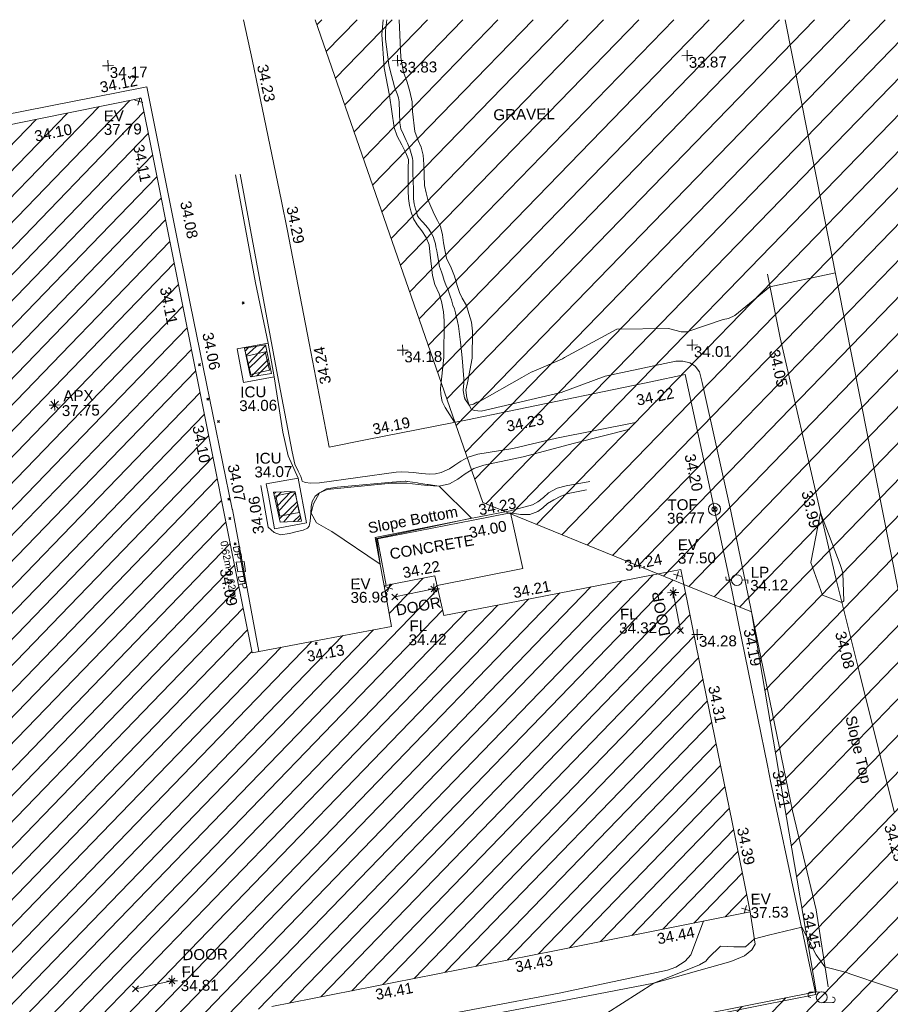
# Model space of a CAD drawing. Header units: millimetres. Extents: x -290717 to 520720, y -103372 to 287762.
# Tile 353 of 375: x 330144 to 360209, y 248016 to 282025. Entities that reach past the tile are written whole.
import ezdxf

# ---------------------------------------------------------------- set-up
doc = ezdxf.new("R2010")
doc.units = ezdxf.units.MM
for name, pattern in [('IMPORT-HIDDEN2 _3_', [4762.5, 3175, -1587.5]), ('IMPORT-UG_ELEC_STREET LIGHTING_QLB2 _2_', [2700, 1500, -300.0000000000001, 0, -250, 150, -300.0000000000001, 0, -200]), ('IMPORT-UG_WATER_QLB2 _2_', [2500, 1500, -300.0000000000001, 0, -50, 150, -300.0000000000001, 0, -200])]:
    doc.linetypes.add(name, pattern=pattern)
for name, color, linetype, lineweight, true_color in [('00__TOPO__TOP_OF_FENCE_SYMBOL', 7, 'Continuous', 9, 0x666666), ('00_TOPO_APEX_BUILDING', 7, 'Continuous', 9, 0x666666), ('00_TOPO_EAVE', 7, 'Continuous', 9, 0x666666), ('00_TOPO_FURN_LAMP_POST', 7, 'Continuous', 9, 0x666666), ('00_TOPO_FURN_POLE_CAMERA', 7, 'Continuous', 9, 0x666666), ('00_TOPO_LEVEL_FLOOR', 7, 'Continuous', 9, 0x666666), ('00_UAV_APEX_BUILDING', 7, 'Continuous', 9, 0x666666), ('00_UAV_BUILDING_HATCH', 7, 'Continuous', 9, 0x999999), ('00_UAV_BUILDING_OUTLINE', 5, 'Continuous', 9, 0x0000ff), ('00_UAV_CONCRETE', 9, 'Continuous', 9, 0x808080), ('00_UAV_EAVE', 7, 'Continuous', 9, 0x666666), ('00_UAV_FENCE', 7, 'Continuous', 9, 0x264c2f), ('00_UAV_FORM_LINES', 7, 'Continuous', 9, 0x666666), ('00_UAV_FURN_LAMP_POST', 7, 'Continuous', 9, 0xa50000), ('00_UAV_INT_DOOR', 7, 'Continuous', 9, 0x7f4f3f), ('00_UAV_LEVEL_FLOOR', 7, 'Continuous', 9, 0x666666), ('00_UAV_LEVEL_SPOT', 7, 'Continuous', 9, 0x666666), ('00_UAV_SERV_IC', 5, 'Continuous', 9, 0x0000ff), ('00_UAV_SLOPE_BOTTOM', 30, 'Continuous', 9, 0xff7f00), ('00_UAV_SLOPE_TOP', 40, 'Continuous', 9, 0xffbf00), ('00_UAV_TOP_OF_FENCE', 6, 'Continuous', 9, 0xff00ff), ('00_UAV_WALL_RETAINING', 7, 'Continuous', 9, 0x7c00a5), ('01_DTM_CONTOUR_MNR', 7, 'Continuous', 9, 0xa5a552), ('12333-PUM-2D-U-0001-C01 - Rev2_REVIT IMPORT_dwg', 7, 'Continuous', 9, 0x767676), ('PUM-CHAMBER EXTENTS', 6, 'IMPORT-HIDDEN2 _3_', 9, 0xff00ff), ('PUM-UNABLE TO SURVEY', 190, 'Continuous', 9, 0x7f00ff), ('PUM-WATER-MH', 5, 'Continuous', 9, 0x0000ff), ('PUM-WATER-QLB2', 5, 'IMPORT-UG_WATER_QLB2 _2_', 9, 0x0000ff)]:
    doc.layers.add(name, color=color, linetype=linetype, lineweight=lineweight, true_color=true_color)
for name, color, linetype, lineweight in [('00_UAV_BUILDING_UNDER_CONSTRUCTION', 7, 'Continuous', 9), ('00_UAV_SURVEY_TEXT', 7, 'Continuous', 9), ('GEN-TEXT', 7, 'Continuous', 9)]:
    doc.layers.add(name, color=color, linetype=linetype, lineweight=lineweight)
doc.styles.add('Arial_1', font='arial.ttf', dxfattribs={"height": 250})
doc.styles.add('Swis721 Lt BT_2', font='swissl.ttf', dxfattribs={"height": 375})
pattern_1 = [(45, (-533641079.65, -725615854.3560001), (-265.1650429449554, 265.1650429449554), []), (45, (-533640902.873, -725615854.3560001), (-265.1650429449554, 265.1650429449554), [])]

# ---------------------------------------------------------------- blocks, each defined once
blk = doc.blocks.new('12333-PUM-2D-U-0001-C01 - Rev2_REVIT IMPORT_dwg_MSL_Apex_SYM-2077252-Site Location Plan Existing')
at = {"layer": '00_TOPO_APEX_BUILDING', "color": 254, "true_color": 0xcccccc, "flags": 128}
for points in [[(0, -500.8627267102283), (0, 0), (-500.8627267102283, 0)], [(354.163430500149, 354.1634305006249), (0, 0), (-354.1634305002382, 354.1634305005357)], [(354.1634305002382, -354.1634305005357), (0, 0), (-354.163430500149, -354.1634305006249)], [(500.8627267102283, 0), (0, 0), (0, 500.8627267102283)]]:
    blk.add_lwpolyline(points, dxfattribs=at)
blk = doc.blocks.new('12333-PUM-2D-U-0001-C01 - Rev2_REVIT IMPORT_dwg_MSL_Eaves_SYM_1-V74-Site Location Plan Existing')
at = {"layer": '00_TOPO_EAVE', "color": 254, "true_color": 0xcccccc}
for p, q in [((356.5791934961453, -116.0873754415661), (-356.5791934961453, 116.0873754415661)), ((-116.0873754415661, -356.5791934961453), (116.0873754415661, 356.5791934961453))]:
    blk.add_line(p, q, dxfattribs=at)
blk = doc.blocks.new('12333-PUM-2D-U-0001-C01 - Rev2_REVIT IMPORT_dwg_MSL_Lamp_Post_SYM-2077240-Site Location Plan Existing')
at = {"layer": '00_TOPO_FURN_LAMP_POST', "color": 254, "true_color": 0xcccccc, "flags": 128}
for points in [[(-500.1060478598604, 0), (-1000.212095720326, 0), (-1000.212095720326, 316.7338303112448)], [(500.1060478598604, 0), (1000.21209571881, 0), (1000.21209571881, -316.7338303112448)]]:
    blk.add_lwpolyline(points, dxfattribs=at)
at = {"layer": '00_TOPO_FURN_LAMP_POST', "color": 254, "true_color": 0xcccccc}
blk.add_circle((0, 0), 500.1060478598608, dxfattribs=at)
blk = doc.blocks.new('12333-PUM-2D-U-0001-C01 - Rev2_REVIT IMPORT_dwg_MSL_cctvPole_SYM-2077583-Site Location Plan Existing')
at = {"layer": '00_TOPO_FURN_POLE_CAMERA', "color": 254, "true_color": 0xcccccc}
for p, q in [((0, 500.1082586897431), (-1000.216517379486, 500.1082586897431)), ((0, -500.1082586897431), (1000.21651737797, -500.1082586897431))]:
    blk.add_line(p, q, dxfattribs=at)
blk.add_circle((0, 0), 500.1082586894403, dxfattribs=at)
for centre, radius, start, end in [((-1000.216517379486, 250.0541293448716), 250.0541293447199, 89.99999999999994, 269.9999999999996), ((1000.21651737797, -250.0541293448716), 250.0541293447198, 269.9999999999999, 89.99999999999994)]:
    blk.add_arc(centre, radius, start, end, dxfattribs=at)
blk = doc.blocks.new('12333-PUM-2D-U-0001-C01 - Rev2_REVIT IMPORT_dwg_MSL_Node_LineworkTOF-2077248-Site Location Plan Existing')
at = {"layer": '00__TOPO__TOP_OF_FENCE_SYMBOL', "color": 254, "true_color": 0xcccccc, "flags": 128}
for points in [[(165.3591892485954, 165.3591892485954), (0, 0), (-165.3591892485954, 165.3591892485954)], [(165.3591892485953, -165.3591892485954), (0, 0), (-165.3591892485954, -165.3591892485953)]]:
    blk.add_lwpolyline(points, dxfattribs=at)
at = {"layer": '00__TOPO__TOP_OF_FENCE_SYMBOL', "color": 254, "true_color": 0xcccccc}
for radius in [562.5594001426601, 233.853208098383]:
    blk.add_circle((0, 0), radius, dxfattribs=at)
blk = doc.blocks.new('12333-PUM-2D-U-0001-C01 - Rev2_REVIT IMPORT_dwg_MSL_FLlvl_SYM-V141-Site Location Plan Existing')
at = {"layer": '00_TOPO_LEVEL_FLOOR', "color": 254, "true_color": 0xcccccc, "flags": 128}
for points in [[(0, -38.9261101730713), (0, 0), (-38.9261101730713, 0)], [(38.9261101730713, 0), (0, 0), (0, 38.9261101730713)]]:
    blk.add_lwpolyline(points, dxfattribs=at)
blk = doc.blocks.new('12333-PUM-2D-U-0001-C01 - Rev2_REVIT IMPORT_dwg_MSL_Node_Linework-V165-Site Location Plan Existing')
at = {"layer": '00_UAV_INT_DOOR', "color": 9, "true_color": 0xd4c4bf, "flags": 128}
for points in [[(530.3860888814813, 530.3860888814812), (0, 0), (-530.3860888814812, 530.3860888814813)], [(530.3860888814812, -530.3860888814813), (0, 0), (-530.3860888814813, -530.3860888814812)]]:
    blk.add_lwpolyline(points, dxfattribs=at)
blk = doc.blocks.new('12333-PUM-2D-U-0001-C01 - Rev2_REVIT IMPORT_dwg_UAV-2077255-Site Location Plan Existing')
at = {"layer": '00_UAV_LEVEL_SPOT', "color": 254, "true_color": 0xcccccc, "flags": 128}
for points in [[(0, -500.0000000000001), (0, 0), (-500.0000000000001, 0)], [(500.0000000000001, 0), (0, 0), (0, 500.0000000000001)]]:
    blk.add_lwpolyline(points, dxfattribs=at)
blk = doc.blocks.new('12333-PUM-2D-U-0001-C01 - Rev2_REVIT IMPORT_dwg_MGS62954_T2_Galway_ITM_3d_Rev1-2077680-Site Location Plan Existing')
at = {"layer": '00_UAV_BUILDING_HATCH', "true_color": 0xcccccc}
h = blk.add_hatch(dxfattribs=at)
h.set_pattern_fill('FP_1', color=254, style=0, pattern_type=2)
h.set_pattern_definition([(45, (0, 0), (-441.9417382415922, 441.9417382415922), [])])
h.paths.add_polyline_path([(534124497.0780003, 725775488.5585), (534146780.0780002, 725779531.5585002), (534146621.0780001, 725780328.5585), (534183857.1075, 725787049.1125003), (534184497.1075001, 725783702.1125), (534202575.1075001, 725786975.1125001), (534201976.1075, 725790381.1125002), (534239197.0865, 725797194.0905001), (534239338.0865, 725796376.0905), (534261663.0865001, 725800388.0905), (534259564.2060555, 725811742.1253059), (534258677.2803518, 725812121.8622999), (534251257.0865, 725810806.0905002), (534250975.0865, 725812184.0905002), (534249213.0865, 725811873.0905002), (534249448.0865, 725810468.0905002), (534244617.0865, 725809642.0905), (534241121.0865001, 725828862.0905), (534229957.0865001, 725826793.0905), (534233411.0865, 725807582.0905), (534221779.0865001, 725805445.0905001), (534220752.0865, 725810867.0905), (534215719.0865001, 725809946.0905), (534216316.0865, 725806625.0905), (534217076.0865, 725806760.0905001), (534217446.0865, 725804662.0905001), (534205756.3195, 725802533.209), (534204628.3195001, 725808845.209), (534205810.3195, 725809078.2090002), (534204970.3195, 725813494.209), (534194424.3195001, 725811546.2090001), (534194268.3195001, 725812372.2090002), (534192207.3194999, 725812030.2090001), (534192421.3195001, 725810057.2090002), (534184208.6855001, 725808590.6470003), (534184063.6855001, 725809679.6470001), (534175719.6855001, 725808111.6470001), (534177568.6855001, 725797421.6470002), (534162796.3485001, 725794713.2465), (534162440.3485001, 725796856.2465003), (534164478.3485, 725797191.2465), (534163879.3485, 725800515.2465003), (534159002.3485, 725799595.2465), (534159605.3485, 725796262.2465003), (534160352.3485, 725796441.2465003), (534160696.3485, 725794215.2465001), (534156777.3485, 725793541.2465), (534156175.3485, 725796880.2465001), (534147633.3485, 725795342.2464999), (534144688.0165, 725811270.4695), (534133601.7440001, 725809323.8415002), (534137148.0780001, 725790044.5585), (534122321.078, 725787372.5585), (534123537.0795538, 725780731.4911917)])
at = {"layer": '00_UAV_BUILDING_OUTLINE', "color": 254, "true_color": 0xcccccc, "flags": 128}
blk.add_lwpolyline([(534232599.8191507, 725827282.8624326), (534237516.0480614, 725828193.9765152), (534241121.0865, 725828862.0905), (534241359.7320163, 725827550.0862603), (534242254.5188618, 725822630.8061773), (534243149.3057073, 725817711.5260943), (534244044.0925528, 725812792.2460115), (534244617.0865001, 725809642.0905), (534246389.0639237, 725809945.0615935), (534249448.0865001, 725810468.0905), (534249213.0865, 725811873.0905001), (534249673.7511495, 725811954.3996407), (534250975.0865001, 725812184.0905), (534251257.0865001, 725810806.0905001), (534253474.9033396, 725811199.3606645), (534258398.0030344, 725812072.3399794), (534259468.0865, 725812262.0905), (534260179.323466, 725808414.6063389), (534261088.0895551, 725803498.5751119), (534261663.0865, 725800388.0905), (534259855.6632215, 725800063.2805473), (534254934.5223307, 725799178.9079942), (534250013.38144, 725798294.5354407), (534245092.2405491, 725797410.1628872)], dxfattribs=at)
at = {"layer": '00_UAV_BUILDING_UNDER_CONSTRUCTION', "color": 254, "true_color": 0xcccccc, "flags": 128}
blk.add_lwpolyline([(534292041.4941097, 725830681.1686066), (534295998.6740963, 725808714.3657683), (534269394.7074885, 725803921.8301865), (534268943.9164782, 725806424.2276703), (534267900.4135951, 725806236.2472547), (534263406.7767493, 725831180.9894574)], dxfattribs=at)
at = {"layer": '00_UAV_CONCRETE', "color": 254, "true_color": 0xcccccc, "flags": 128}
for points in [[(534244853.9118312, 725809682.5826806), (534244024.5835, 725814599.6870002), (534244022.1248389, 725814612.8176492), (534243101.8885552, 725819527.4028914), (534242688.5835, 725821734.687), (534242197.6309895, 725824444.8458626), (534241327.5835001, 725829247.687), (534241210.6013799, 725829226.7657249), (534236288.7097648, 725828346.5265088), (534234363.775, 725828002.268), (534231377.1832616, 725827411.2049927), (534229890.9837967, 725827117.0779066), (534229957.0865, 725826793.0905001)], [(534253624.5835001, 725814311.687), (534254018.5835001, 725812381.687), (534251044.0901523, 725811846.90244)]]:
    blk.add_lwpolyline(points, dxfattribs=at)
for points in [[(534245550.5835002, 725819150.6870002), (534244481.5835, 725818972.6870003), (534244285.8924786, 725820147.9325168), (534245354.8924786, 725820325.9325168)], [(534245208.5835, 725815459.6870002), (534246314.5835, 725815646.6870003), (534246577.5947578, 725814091.12309), (534245471.5947578, 725813904.1230899), (534245275.0492493, 725815066.579413)]]:
    blk.add_lwpolyline(points, close=True, dxfattribs=at)
at = {"layer": '00_UAV_FENCE', "color": 254, "true_color": 0xcccccc, "flags": 128}
blk.add_lwpolyline([(534244708.1032816, 725831507.3760169), (534244973.6655178, 725830132.9749701), (534245179.7750001, 725829066.2680001), (534245903.7432877, 725825221.3338859), (534246086.7750002, 725824249.2680002), (534246776.7054646, 725820299.062012), (534247406.5835, 725816692.687), (534248723.6484553, 725816930.4293178), (534252198.5835001, 725817557.6870002), (534253641.6945826, 725817830.206652), (534258554.8414674, 725818758.0140083), (534259744.5835001, 725818982.6870002), (534260478.9040329, 725815265.31368), (534261220.5835001, 725811510.687), (534261433.4500643, 725810357.3718083), (534262340.9640173, 725805440.4435323), (534262452.5835001, 725804835.6870003), (534263288.5879977, 725800537.9091485), (534263879.5835001, 725797499.6870002), (534262010.4292553, 725797158.6120657), (534259177.5835001, 725796641.6870002)], dxfattribs=at)
at = {"layer": '00_UAV_FORM_LINES', "color": 254, "true_color": 0xcccccc, "flags": 128}
for points in [[(534249530.4061856, 725831423.2024065), (534249468.3855001, 725830909.5819999), (534249527.3855001, 725829763.582), (534249701.3855001, 725828806.582), (534249845.3855001, 725827690.5819999), (534249942.3855001, 725827390.5819999), (534250095.3855001, 725827092.582), (534250232.3855001, 725826814.5819999), (534250310.3855001, 725826582.5819999), (534250304.3855002, 725826269.582), (534250280.3855001, 725825497.5819999), (534250289.3855001, 725825228.5819999), (534250321.3855001, 725824993.582), (534250380.3855001, 725824754.5819999), (534250450.3855, 725824531.582), (534250578.3855, 725824320.582), (534250733.3855002, 725824105.5819999), (534250876.3855002, 725823872.582), (534250979.3855002, 725823618.5819999), (534250992.3855001, 725823376.582), (534251073.3855001, 725822562.582), (534251149.3855001, 725822247.5819999), (534251289.3855001, 725821923.582), (534251371.3855001, 725821653.5820001), (534251432.3855002, 725821293.5820003), (534251445.3855001, 725820987.582), (534251416.3855001, 725819717.5820001), (534251278.3855002, 725818656.5819999), (534251286.3855001, 725818442.5820001), (534251327.3855001, 725818206.5819999), (534251427.3855001, 725817998.5820001), (534251750.385704, 725817476.7831825)], [(534250081.2552969, 725831413.5872995), (534250111.3855001, 725830105.5819999), (534250190.3855001, 725829597.5820003), (534250311.3855001, 725829252.582), (534250404.3855, 725828921.5819999), (534250474.3855002, 725828563.5820001), (534250488.3855001, 725828233.582), (534250550.3855002, 725827539.582), (534250657.3855001, 725827235.5819999), (534250764.3855001, 725827002.5820001), (534250824.3855003, 725826715.582), (534250839.3855001, 725826395.5819999), (534250857.3855, 725825667.5819999), (534250903.3855002, 725825422.582), (534250959.3855002, 725825185.582), (534251055.3855002, 725824943.5819999), (534251184.3855001, 725824657.5819999), (534251276.3855, 725824455.582), (534251375.3855001, 725824243.5820001), (534251445.3855002, 725823955.5820001), (534251477.3855001, 725823682.582), (534251512.3855, 725823438.5820001), (534251572.3855003, 725823152.5820001), (534251724.3855001, 725822812.5819999), (534251832.3855002, 725822519.582), (534251917.3855001, 725822199.5820001), (534251992.3855, 725821950.5820001), (534252085.3855001, 725821758.582), (534252228.3855001, 725821500.582), (534252308.3855001, 725821220.5819999), (534252397.3855001, 725820929.582), (534252422.3855001, 725820608.5819999), (534252392.3855001, 725819677.582), (534252215.3855, 725818827.5820001), (534252160.3855002, 725818576.5820001), (534252183.3855001, 725818314.5820001), (534252257.3855001, 725818056.5819999), (534252345.3855001, 725817904.5819999), (534252440.3855002, 725817871.582), (534252674.3855001, 725817839.582), (534255442.3855001, 725818439.582), (534256978.3855, 725818981.5820001), (534259419.3855, 725819448.5820001), (534259669.3855001, 725819453.582), (534259908.3855001, 725819390.5819999), (534260091.3855001, 725819275.5819999), (534260231.3855001, 725819067.5820001), (534260319.3855002, 725818697.5819999), (534261231.3855001, 725814235.5820001), (534262267.5835001, 725808734.687), (534263183.5835, 725803857.687), (534263941.5835001, 725800419.6870003), (534264310.5835001, 725797752.6870003)], [(534244338.5835, 725826158.6870002), (534244955.5835, 725822415.687), (534245354.8924786, 725820325.9325168)], [(534258000.5835001, 725817363.6870002), (534255260.5835001, 725816861.6870002), (534253745.5835, 725816530.6870002), (534252530.5835001, 725816360.687), (534252193.5835, 725816260.6870002), (534251944.5835001, 725816129.687), (534251731.5835001, 725815993.6870002), (534251547.5835, 725815871.6870002), (534251254.5835, 725815755.687), (534251054.5835, 725815710.687), (534250858.5835001, 725815700.6869999), (534250567.5835001, 725815732.6869999), (534250314.5835, 725815768.6870002), (534250123.5835001, 725815786.687), (534249894.5835, 725815800.6870002), (534249698.5835001, 725815790.687), (534247048.5835001, 725815463.6870002), (534246743.5835001, 725815460.6869999), (534246553.5835, 725815486.687), (534246450.5835001, 725815538.6869999), (534246438.5835, 725815586.687), (534246407.5835, 725815692.6870002), (534246313.5835, 725815880.6870002), (534246210.5835, 725816126.687), (534246122.5835, 725816554.687), (534245666.5835, 725819212.687), (534245144.5835, 725822315.687), (534244497.5835001, 725826173.6869999)], [(534245550.5835001, 725819150.6870002), (534245813.5835, 725817243.687), (534245983.5835001, 725816416.6869999), (534246314.5835, 725815646.687)], [(534245019.5835, 725815407.687), (534245249.5835001, 725813962.687), (534245453.5835, 725813776.687), (534245672.5835001, 725813690.687), (534245982.5835, 725813730.687), (534246203.5835, 725813791.6869999), (534246450.5835001, 725813839.687), (534246608.5835001, 725813909.687), (534246663.5835001, 725813975.6869999), (534246707.5835001, 725814154.687), (534246735.5835, 725814417.687), (534246750.5835, 725814655.6870002), (534246783.5835001, 725814826.687), (534246892.5835001, 725815005.6870002), (534247037.5835, 725815123.687), (534247311.5835, 725815232.6869999), (534249535.5835001, 725815416.687), (534250060.5835001, 725815407.687), (534250449.5835001, 725815352.6869999), (534250775.5835001, 725815306.6869999), (534251177.5835001, 725815277.687), (534251539.5835, 725815355.687), (534251828.5835, 725815508.687), (534252085.5835, 725815694.687), (534252386.5835001, 725815863.687), (534252735.5835, 725815980.687), (534254092.5835001, 725816241.687), (534255872.5835, 725816683.6869999), (534257800.5835001, 725817131.6870002)], [(534256378.5835001, 725815350.6869999), (534255567.5835001, 725815218.687), (534255256.5835001, 725815134.687), (534254954.5835001, 725814980.687), (534254778.5835001, 725814826.687), (534254578.5835, 725814675.687), (534254385.5835, 725814575.687), (534253612.408693, 725814385.8661796)], [(534253624.5835001, 725814311.687), (534253973.5835, 725814250.687), (534254296.5835, 725814247.6869999), (534254566.5835, 725814345.687), (534254746.5835001, 725814473.6870002), (534254910.5835001, 725814612.687), (534255125.5835001, 725814743.687), (534255372.5835, 725814862.687), (534255623.5835, 725814954.687), (534256262.5835, 725815069.687)], [(534261663.0865, 725800388.0905), (534261813.5835, 725799269.6869999), (534261690.5835001, 725799081.6870002), (534261432.5835001, 725798876.6870002), (534260959.5835001, 725798690.687), (534258289.5835001, 725797992.687), (534254401.5835001, 725797309.687), (534249413.5835001, 725796443.687)], [(534249406.5835, 725796734.687), (534255011.5835001, 725797694.687), (534258773.5835001, 725798431.6869999), (534259064.5835001, 725798522.687), (534259383.5835001, 725798731.6870002), (534259582.5835001, 725798944.687), (534260048.0828809, 725800097.8600622)]]:
    blk.add_lwpolyline(points, dxfattribs=at)
at = {"layer": '00_UAV_INT_DOOR', "color": 254, "true_color": 0xcccccc}
for p, q in [((534250933.9130001, 725811734.8855001), (534249576.9130001, 725811480.8855001)), ((534259194.0725001, 725811464.2185001), (534259422.0725001, 725810146.2185)), ((534241652.5810001, 725798352.5965), (534240389.5810001, 725798099.5964999))]:
    blk.add_line(p, q, dxfattribs=at)
at = {"layer": '00_UAV_SERV_IC', "color": 254, "true_color": 0xcccccc, "flags": 128}
for points in [[(534245386.5835001, 725819392.687), (534244740.5835001, 725819254.687), (534244605.9877281, 725819884.7512652), (534245251.9877282, 725820022.7512654)], [(534245536.5835, 725815048.6869999), (534246201.5835, 725815165.687), (534246326.0177734, 725814458.4323702), (534245661.0177733, 725814341.4323702)]]:
    blk.add_lwpolyline(points, close=True, dxfattribs=at)
at = {"layer": '00_UAV_SLOPE_BOTTOM', "color": 254, "true_color": 0xcccccc, "flags": 128}
blk.add_lwpolyline([(534249213.0865, 725811873.0905001), (534248933.187538, 725813547.6660169), (534252181.1421348, 725814129.4799515), (534253612.408693, 725814385.8661795)], dxfattribs=at)
at = {"layer": '00_UAV_SLOPE_TOP', "color": 254, "true_color": 0xcccccc, "flags": 128}
blk.add_lwpolyline([(534266697.0725001, 725803756.2185), (534265565.616909, 725808623.5595282), (534264813.5835, 725811858.687), (534264464.6039398, 725813498.536839), (534263423.9297429, 725818388.6496378), (534263039.5835, 725820194.687), (534262637.3855002, 725822407.5819999)], dxfattribs=at)
at = {"layer": '00_UAV_WALL_RETAINING', "color": 254, "true_color": 0xcccccc, "flags": 128}
blk.add_lwpolyline([(534249283.4020953, 725811885.5014819), (534249019.6782204, 725813494.7931883), (534252336.5844756, 725814083.2005559), (534253624.5835001, 725814311.687)], dxfattribs=at)
at = {"layer": '01_DTM_CONTOUR_MNR', "color": 254, "true_color": 0xcccccc, "flags": 128}
for points in [[(534249650.3484924, 725831421.1088058), (534249598.6874558, 725831051.3452382), (534249595.8595642, 725830752.6755449), (534249696.4916956, 725829860.4691267), (534249723.0029473, 725829713.2114068), (534249881.737968, 725829103.0061117), (534249924.5850842, 725828971.9957985), (534249969.4323039, 725828852.339362), (534250005.7176871, 725828710.7410108), (534250025.0252596, 725828571.3738605), (534250036.1362864, 725827847.0524918), (534250067.5623803, 725827643.3794899), (534250155.2448513, 725827442.9290619), (534250248.6097069, 725827238.6097069), (534250289.1555557, 725827140.6666667), (534250364.3263159, 725826944.3263159), (534250385.9715458, 725826865.914328), (534250406.6299068, 725826783.0564549), (534250450.646655, 725826618.6088859), (534250463.5185185, 725826527.8616353), (534250459.8475611, 725826308.4818203), (534250458.652247, 725826100.0154498), (534250471.4674155, 725825556.1197599), (534250473.626635, 725825475.0159183), (534250465.4759126, 725825284.6564319), (534250469.9325433, 725825219.257759), (534250489.5049506, 725825042.9702971), (534250528.0705884, 725824862.3294119), (534250547.9553266, 725824796.9286944), (534250595.389385, 725824627.7207342), (534250635.2684416, 725824562.9930103), (534250761.5789476, 725824422.894737), (534250879.9140402, 725824293.2282715), (534250922.6934674, 725824232.6231157), (534250974.0000001, 725824158.8000003), (534251069.8019905, 725824010.4534731), (534251118.388339, 725823907.6402642), (534251170.3729203, 725823757.716581), (534251195.2336106, 725823645.8280334), (534251209.9292967, 725823541.9108049), (534251240.3897851, 725823408.8911295), (534251263.8146442, 725823271.4183311), (534251327.1861361, 725822863.4796405), (534251382.9525093, 725822680.3663498), (534251431.9959679, 725822540.9475809), (534251479.9808451, 725822381.0218062), (534251532.8826528, 725822225.13749), (534251603.5834071, 725822059.3704032), (534251641.8060837, 725821935.0774039), (534251682.8703704, 725821801.3888891), (534251712.2150025, 725821702.2828478), (534251761.9749036, 725821526.4063709), (534251812.0832047, 725821390.2968414), (534251850.1664113, 725821256.5776718), (534251876.6493508, 725821104.1038963), (534251908.6224667, 725820961.0343705), (534251938.4481603, 725820798.6491746), (534252000.7731727, 725820236.8881236), (534252054.7887418, 725819693.8231449), (534252090.0526544, 725818974.5664222), (534252087.9890712, 725818806.1256832), (534252066.2093774, 725818588.5264204), (534252068.4379766, 725818565.2658814), (534252108.7683416, 725818320.4046247), (534252113.9245283, 725818302.2264153), (534252119.7019869, 725818285.0768214), (534252260, 725818060.0000004), (534252407.1446701, 725818092.1265411), (534252470.0800001, 725818130.0800003), (534252525.8823531, 725818157.0588236), (534252617.8627958, 725818182.6159143), (534254096.8515111, 725818986.0669271), (534254428.6059992, 725819166.7301266), (534254512.4738973, 725819199.717104), (534255511.0913001, 725819605.4087259), (534255586.498922, 725819648.4030871), (534257409.9165201, 725820592.9281849), (534259193.5209756, 725820586.9704566), (534259626.4836033, 725820466.0628787), (534259824.6466959, 725820461.3079977), (534261083.714854, 725820858.9548715), (534261270.357143, 725820894.8639458), (534261486.9661832, 725820994.7075111), (534262720.0000001, 725821970.0000001), (534264987.6760575, 725822405.2189523)], [(534256101.904259, 725796642.3298678), (534258290.0000001, 725797990), (534259876.8076451, 725798593.0827894), (534260102.447359, 725798711.7101935), (534260196.9393267, 725798828.2356296), (534260616.0141426, 725799222.9890766), (534261079.569322, 725799189.8010342), (534261476.2903191, 725799183.9060076), (534261790.0000001, 725799460.0000002), (534262282.3709167, 725799579.7964197), (534263430.0000003, 725799830.0000001), (534263908.2058974, 725798872.6870024), (534264210.0000001, 725798450.0000005), (534264950.0543658, 725798233.8506218), (534265095.9356723, 725798181.7406627), (534268560.0000002, 725796940.0000002)]]:
    blk.add_lwpolyline(points, dxfattribs=at)
for points in [[(534252270.0000001, 725814150), (534251180.0000002, 725815280), (534250800.8928573, 725815340.9523811), (534250762.0764619, 725815345.8470767), (534250464.5776256, 725815396.1624811), (534250431.5177134, 725815405.4468601), (534250092.383186, 725815456.6317881), (534250068.5164835, 725815463.937729), (534250034.6258225, 725815468.2113487), (534250001.8441274, 725815471.3867545), (534249553.8329964, 725815451.9888041), (534247654.6187593, 725815310.7474917), (534247287.0588235, 725815250.2941177), (534247040.0000001, 725815120.0000001), (534246832.3529412, 725814743.8235295), (534246740, 725814420.0000001), (534246920.2496672, 725814093.1757656), (534247317.5581201, 725813855.4405324), (534247449.1323793, 725813779.7898033), (534249090, 725812620), (534248981.4285715, 725813515.7142857)], [(534263970.1569234, 725812418.331431), (534264342.159638, 725811283.4880581), (534265010.0000001, 725811020), (534265080.3948324, 725811076.385172), (534265058.7907325, 725812035.9404075), (534265022.5969011, 725812195.9555968), (534264979.6692763, 725812337.5875924), (534264330.0000001, 725814130.0000001)]]:
    blk.add_lwpolyline(points, close=True, dxfattribs=at)
for name, p, xscale, yscale, zscale in [('12333-PUM-2D-U-0001-C01 - Rev2_REVIT IMPORT_dwg_UAV-2077255-Site Location Plan Existing', (534240000.0000001, 725830000), 0.375, 0.375, 0.375), ('12333-PUM-2D-U-0001-C01 - Rev2_REVIT IMPORT_dwg_UAV-2077255-Site Location Plan Existing', (534250000.0000001, 725830000), 0.375, 0.375, 0.375), ('12333-PUM-2D-U-0001-C01 - Rev2_REVIT IMPORT_dwg_UAV-2077255-Site Location Plan Existing', (534260000.0000001, 725830000), 0.375, 0.375, 0.375), ('12333-PUM-2D-U-0001-C01 - Rev2_REVIT IMPORT_dwg_MSL_Eaves_SYM_1-V74-Site Location Plan Existing', (534241041.0864999, 725828753.0905001), 0.375, 0.375, 0.375), ('12333-PUM-2D-U-0001-C01 - Rev2_REVIT IMPORT_dwg_UAV-2077255-Site Location Plan Existing', (534250000.0000001, 725820000.0000001), 0.375, 0.375, 0.375), ('12333-PUM-2D-U-0001-C01 - Rev2_REVIT IMPORT_dwg_UAV-2077255-Site Location Plan Existing', (534260000.0000001, 725820000.0000001), 0.375, 0.375, 0.375), ('12333-PUM-2D-U-0001-C01 - Rev2_REVIT IMPORT_dwg_MSL_Apex_SYM-2077252-Site Location Plan Existing', (534237949.0865, 725818313.0905001), 0.375, 0.375, 0.375), ('12333-PUM-2D-U-0001-C01 - Rev2_REVIT IMPORT_dwg_MSL_Node_LineworkTOF-2077248-Site Location Plan Existing', (534260671.027617, 725814314.4246279), 0.375, 0.375, 0.375), ('12333-PUM-2D-U-0001-C01 - Rev2_REVIT IMPORT_dwg_MSL_Eaves_SYM_1-V74-Site Location Plan Existing', (534259346.0865, 725812059.0905001), 0.375, 0.375, 0.375), ('12333-PUM-2D-U-0001-C01 - Rev2_REVIT IMPORT_dwg_MSL_Eaves_SYM_1-V74-Site Location Plan Existing', (534249379.0865001, 725811800.0904999), 0.375, 0.375, 0.375), ('12333-PUM-2D-U-0001-C01 - Rev2_REVIT IMPORT_dwg_MSL_FLlvl_SYM-V141-Site Location Plan Existing', (534250933.9130001, 725811734.8855001), 4.94, 4.94, 4.94), ('12333-PUM-2D-U-0001-C01 - Rev2_REVIT IMPORT_dwg_MSL_Node_Linework-V165-Site Location Plan Existing', (534250933.9130001, 725811734.8855001), 0.19, 0.19, 0.19), ('12333-PUM-2D-U-0001-C01 - Rev2_REVIT IMPORT_dwg_MSL_Lamp_Post_SYM-2077240-Site Location Plan Existing', (534261400.5835001, 725811855.687), 0.375, 0.375, 0.375), ('12333-PUM-2D-U-0001-C01 - Rev2_REVIT IMPORT_dwg_MSL_Node_Linework-V165-Site Location Plan Existing', (534249576.9130001, 725811480.8855001), 0.19, 0.19, 0.19), ('12333-PUM-2D-U-0001-C01 - Rev2_REVIT IMPORT_dwg_MSL_FLlvl_SYM-V141-Site Location Plan Existing', (534259194.0725001, 725811464.2185001), 4.94, 4.94, 4.94), ('12333-PUM-2D-U-0001-C01 - Rev2_REVIT IMPORT_dwg_MSL_Node_Linework-V165-Site Location Plan Existing', (534259194.0725001, 725811464.2185001), 0.19, 0.19, 0.19), ('12333-PUM-2D-U-0001-C01 - Rev2_REVIT IMPORT_dwg_MSL_Node_Linework-V165-Site Location Plan Existing', (534259422.0725001, 725810146.2185), 0.19, 0.19, 0.19), ('12333-PUM-2D-U-0001-C01 - Rev2_REVIT IMPORT_dwg_UAV-2077255-Site Location Plan Existing', (534260000.0000001, 725810000), 0.375, 0.375, 0.375), ('12333-PUM-2D-U-0001-C01 - Rev2_REVIT IMPORT_dwg_MSL_Eaves_SYM_1-V74-Site Location Plan Existing', (534261495.321, 725800479.6160002), 0.375, 0.375, 0.375), ('12333-PUM-2D-U-0001-C01 - Rev2_REVIT IMPORT_dwg_MSL_FLlvl_SYM-V141-Site Location Plan Existing', (534241652.5810001, 725798352.5965), 4.94, 4.94, 4.94), ('12333-PUM-2D-U-0001-C01 - Rev2_REVIT IMPORT_dwg_MSL_Node_Linework-V165-Site Location Plan Existing', (534240389.5810001, 725798099.5964999), 0.19, 0.19, 0.19), ('12333-PUM-2D-U-0001-C01 - Rev2_REVIT IMPORT_dwg_MSL_Node_Linework-V165-Site Location Plan Existing', (534241652.5810001, 725798352.5965), 0.19, 0.19, 0.19), ('12333-PUM-2D-U-0001-C01 - Rev2_REVIT IMPORT_dwg_MSL_cctvPole_SYM-2077583-Site Location Plan Existing', (534264077.0725001, 725797397.2185), 0.375, 0.375, 0.375)]:
    blk.add_blockref(name, p, dxfattribs=dict(xscale=xscale, yscale=yscale, zscale=zscale))
at = {"layer": '00_UAV_APEX_BUILDING', "char_height": 375, "attachment_point": 1, "line_spacing_factor": 1.005061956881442, "style": 'Swis721 Lt BT_2'}
for s, insert, width in [('APX', (534238254.6508175, 725818812.8907456), 1130.237340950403), ('37.75', (534238195.0712779, 725818300.8843671), 1495.902363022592)]:
    blk.add_mtext(s, dxfattribs=dict(at, insert=insert, width=width))
at = {"layer": '00_UAV_BUILDING_OUTLINE', "color": 251, "true_color": 0x666666, "char_height": 375, "width": 1495.902363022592, "attachment_point": 1, "line_spacing_factor": 1.005061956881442, "style": 'Swis721 Lt BT_2'}
for s, insert, rotation in [('34.10', (534237385.9084798, 725827786.8367537), 10.499379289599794), ('34.11', (534241182.0298352, 725827291.4131267), 280.30904373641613), ('34.11', (534242018.9906216, 725822355.4465401), 280.30904372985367), ('34.10', (534243061.0761713, 725817554.186952), 280.30904372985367), ('34.09', (534243916.6856456, 725812597.7778847), 280.30904372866), ('34.22', (534249833.8662001, 725812485.5451343), 10.00983481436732), ('34.24', (534257500.2312762, 725812594.2595569), 10.055343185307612), ('34.21', (534253634.5964663, 725811730.6331649), 10.05534318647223), ('34.13', (534246477.7275544, 725809658.4761752), 9.702558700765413), ('34.31', (534260711.7468278, 725808258.793219), 280.4733330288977), ('34.39', (534261620.5129171, 725803342.7619919), 280.47333302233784), ('34.44', (534258400.3281136, 725799691.1049069), 10.187814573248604), ('34.43', (534253483.9480251, 725798807.587912), 10.187814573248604), ('34.41', (534248642.2373633, 725797937.4896733), 10.18781457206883)]:
    blk.add_mtext(s, dxfattribs=dict(at, insert=insert, rotation=rotation))
at = {"layer": '00_UAV_CONCRETE', "color": 251, "true_color": 0x666666, "char_height": 375, "width": 1495.902363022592, "attachment_point": 1, "line_spacing_factor": 1.005061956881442, "style": 'Swis721 Lt BT_2'}
for s, insert, rotation in [('34.12', (534239675.7664959, 725829436.8477721), 10.139675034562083), ('34.08', (534242773.0894922, 725825308.0810122), 280.26793125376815), ('34.06', (534243456.5898213, 725820758.602168), 280.6055941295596), ('34.07', (534244250.4846624, 725816193.9301417), 280.60559413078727), ('34.06', (534244735.8094073, 725813718.0332795), 96.78569054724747)]:
    blk.add_mtext(s, dxfattribs=dict(at, insert=insert, rotation=rotation))
at = {"layer": '00_UAV_EAVE', "char_height": 375, "attachment_point": 1, "line_spacing_factor": 1.005061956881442, "style": 'Swis721 Lt BT_2'}
for s, insert, width in [('EV', (534239817.7949353, 725828451.4589156), 736.078940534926), ('37.79', (534239813.1265322, 725827984.7082914), 1495.902363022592), ('EV', (534259383.2020604, 725813297.2785419), 736.078940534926), ('37.50', (534259378.5336573, 725812830.5279179), 1495.902363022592), ('EV', (534248054.8586414, 725812140.9768001), 736.078940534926), ('36.98', (534248050.1902382, 725811674.2261759), 1495.902363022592), ('EV', (534261682.1317928, 725801016.258824), 736.078940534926), ('37.53', (534261677.4633896, 725800549.5081999), 1495.902363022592)]:
    blk.add_mtext(s, dxfattribs=dict(at, insert=insert, width=width))
at = {"layer": '00_UAV_FENCE', "color": 251, "true_color": 0x666666, "char_height": 375, "width": 1495.902363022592, "attachment_point": 1, "line_spacing_factor": 1.005061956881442, "style": 'Swis721 Lt BT_2'}
for s, insert, rotation in [('34.23', (534245507.3295611, 725829981.4657176), 280.9359444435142), ('34.29', (534246436.6591232, 725825067.2135534), 280.6554149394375), ('34.24', (534247141.7481011, 725818841.9213674), 99.90716659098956), ('34.22', (534258007.7653332, 725818306.5497502), 10.693904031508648), ('34.19', (534248881.7006523, 725817462.1922985), 10.23222961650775), ('34.23', (534253507.2881987, 725817483.9838139), 10.693904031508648), ('34.20', (534260030.5934764, 725816275.8647906), 281.17420268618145), ('34.19', (534261965.829954, 725810201.410218), 280.4573549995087), ('34.21', (534262873.9165462, 725805286.450134), 280.6690616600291), ('34.45', (534263822.4414251, 725800387.0685625), 281.0077217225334)]:
    blk.add_mtext(s, dxfattribs=dict(at, insert=insert, rotation=rotation))
at = {"layer": '00_UAV_FURN_LAMP_POST', "color": 251, "true_color": 0x666666, "char_height": 375, "attachment_point": 1, "line_spacing_factor": 1.005061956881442, "style": 'Swis721 Lt BT_2'}
for s, insert, width in [('LP', (534261881.5235644, 725812301.4917061), 707.5855621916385), ('34.12', (534261858.9800529, 725811850.929608), 1495.902363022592)]:
    blk.add_mtext(s, dxfattribs=dict(at, insert=insert, width=width))
at = {"layer": '00_UAV_INT_DOOR', "color": 251, "true_color": 0x666666, "char_height": 375, "width": 1790.333939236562, "attachment_point": 1, "line_spacing_factor": 1.005061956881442, "style": 'Swis721 Lt BT_2'}
for insert, rotation in [((534249582.8150769, 725811198.2169813), 9.717438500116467), ((534258702.3564901, 725809937.0510943), 99.3339809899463)]:
    blk.add_mtext('DOOR', dxfattribs=dict(at, insert=insert, rotation=rotation))
at = {"layer": '00_UAV_INT_DOOR', "color": 251, "true_color": 0x666666, "insert": (534242028.5595218, 725799437.4264538), "char_height": 375, "width": 1790.333939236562, "attachment_point": 1, "line_spacing_factor": 1.005061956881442, "style": 'Swis721 Lt BT_2'}
blk.add_mtext('DOOR', dxfattribs=at)
at = {"layer": '00_UAV_LEVEL_FLOOR', "char_height": 375, "attachment_point": 1, "line_spacing_factor": 1.005061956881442, "style": 'Swis721 Lt BT_2'}
for s, insert, width in [('FL', (534257342.6689336, 725810934.0086651), 683.841080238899), ('FL', (534250069.0072181, 725810658.0018692), 683.841080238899), ('34.32', (534257305.0729814, 725810453.0838107), 1495.902363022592), ('34.42', (534250031.4112659, 725810177.0770146), 1495.902363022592), ('FL', (534241990.9635696, 725798851.2975204), 683.841080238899), ('34.81', (534241953.3676174, 725798370.3726659), 1495.902363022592)]:
    blk.add_mtext(s, dxfattribs=dict(at, insert=insert, width=width))
at = {"layer": '00_UAV_LEVEL_SPOT', "char_height": 375, "width": 1495.902363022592, "attachment_point": 1, "line_spacing_factor": 1.005061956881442, "style": 'Swis721 Lt BT_2'}
for s, insert in [('34.17', (534240051.8765643, 725829949.1441548)), ('33.83', (534250051.8765643, 725829949.1441548)), ('33.87', (534260051.8765643, 725829949.1441548)), ('34.18', (534250051.8765643, 725819949.1441548)), ('34.01', (534260051.8765643, 725819949.1441548)), ('34.28', (534260051.8765643, 725809949.1441547))]:
    blk.add_mtext(s, dxfattribs=dict(at, insert=insert))
at = {"layer": '00_UAV_SERV_IC', "color": 251, "true_color": 0x666666, "char_height": 375, "attachment_point": 1, "line_spacing_factor": 1.005061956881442, "style": 'Swis721 Lt BT_2'}
for s, insert, width in [('ICU', (534244366.9780753, 725818834.7930757), 1021.012723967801), ('34.06', (534244322.1499248, 725818364.4140748), 1495.902363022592), ('ICU', (534244851.7630821, 725816536.3672242), 1021.012723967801), ('34.07', (534244806.9349316, 725816065.9882233), 1495.902363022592)]:
    blk.add_mtext(s, dxfattribs=dict(at, insert=insert, width=width))
at = {"layer": '00_UAV_SLOPE_BOTTOM', "color": 251, "true_color": 0x666666, "char_height": 375, "attachment_point": 1, "line_spacing_factor": 1.005061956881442, "style": 'Swis721 Lt BT_2'}
for s, insert, width, rotation in [('Slope Bottom', (534248667.2898257, 725814056.8513113), 3685.143599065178, 9.713721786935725), ('34.00', (534252153.1517833, 725813830.3749778), 1495.902363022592, 10.15581723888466)]:
    blk.add_mtext(s, dxfattribs=dict(at, insert=insert, width=width, rotation=rotation))
at = {"layer": '00_UAV_SLOPE_TOP', "color": 251, "true_color": 0x666666, "char_height": 375, "attachment_point": 1, "line_spacing_factor": 1.005061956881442, "style": 'Swis721 Lt BT_2'}
for s, insert, width, rotation in [('34.05', (534263006.572085, 725819826.6541597), 1495.902363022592, 282.0139966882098), ('33.99', (534264046.8753411, 725814938.284405), 1495.902363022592, 282.0139966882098), ('34.08', (534265120.782625, 725810056.2279725), 1495.902363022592, 283.0864858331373), ('Slope Top', (534265427.9197924, 725807136.6898617), 2763.857699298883, 282.43181792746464), ('34.25', (534266690.778089, 725803375.6418885), 1495.902363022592, 285.67656778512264)]:
    blk.add_mtext(s, dxfattribs=dict(at, insert=insert, width=width, rotation=rotation))
at = {"layer": '00_UAV_SURVEY_TEXT', "color": 251, "true_color": 0x666666, "insert": (534253270.8000003, 725828259.6296079), "char_height": 375, "width": 2322.210334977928, "attachment_point": 1, "line_spacing_factor": 1.005061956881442, "style": 'Swis721 Lt BT_2'}
blk.add_mtext('GRAVEL', dxfattribs=at)
at = {"layer": '00_UAV_SURVEY_TEXT', "color": 251, "true_color": 0x666666, "insert": (534249404.0216684, 725813147.6127715), "char_height": 375, "width": 3286.236302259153, "attachment_point": 1, "rotation": 8.711560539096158, "line_spacing_factor": 1.005061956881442, "style": 'Swis721 Lt BT_2'}
blk.add_mtext('CONCRETE', dxfattribs=at)
at = {"layer": '00_UAV_TOP_OF_FENCE', "color": 251, "true_color": 0x666666, "char_height": 375, "attachment_point": 1, "line_spacing_factor": 1.005061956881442, "style": 'Swis721 Lt BT_2'}
for s, insert, width in [('TOF', (534259047.9596844, 725814681.3150606), 1163.479615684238), ('36.77', (534259025.5360427, 725814217.9383557), 1495.902363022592)]:
    blk.add_mtext(s, dxfattribs=dict(at, insert=insert, width=width))
at = {"layer": '00_UAV_WALL_RETAINING', "color": 251, "true_color": 0x666666, "insert": (534252496.2398271, 725814614.4844097), "char_height": 375, "width": 1495.902363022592, "attachment_point": 1, "rotation": 10.059417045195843, "line_spacing_factor": 1.005061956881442, "style": 'Swis721 Lt BT_2'}
blk.add_mtext('34.23', dxfattribs=at)
blk = doc.blocks.new('12333-PUM-2D-U-0001-C01 - Rev2_REVIT IMPORT_dwg-1620468-Site Location Plan Existing')
at = {"layer": 'PUM-CHAMBER EXTENTS', "true_color": 0xfff4d4}
h = blk.add_hatch(dxfattribs=at)
h.set_pattern_fill('FP_14', style=0, pattern_type=2)
h.set_pattern_definition([(45, (-533641079.65, -725615854.3560001), (-618.7184335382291, 618.7184335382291), [])])
h.paths.add_polyline_path([(548820.3501529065, 143595.6438214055), (598554.7265481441, 155705.0015586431), (665880.350152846, 173780.643821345), (683590.8699340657, 180379.6662089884), (684126.292145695, 185226.5029211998), (699646.6566527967, 190872.8378213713), (682988.0270851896, 214267.7933273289), (606098.2658213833, 215609.9091025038), (611594.7356529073, 198837.6438862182), (620808.8827925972, 194892.6093451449), (622809.8820558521, 181730.4029184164), (546425.3200724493, 167969.8622055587), (546575.8377649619, 166438.0438213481), (546752.1501529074, 166438.0438213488), (546742.8316869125, 165904.1892620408), (546628.8411191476, 165898.6287465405), (546695.6373264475, 165218.8438213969), (546866.4501528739, 165218.8438214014), (546857.1396212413, 164685.44382141), (546748.0496345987, 164685.443821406), (546816.1401362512, 163992.4868641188), (546980.7501529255, 163999.6438213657), (547018.8501528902, 163466.243821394), (546868.4915593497, 163459.7064912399), (546935.2364494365, 162780.4438213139), (547056.9501529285, 162780.4438213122), (547056.9501528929, 162323.2438213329), (546980.1612849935, 162323.2438213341), (547055.375663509, 161557.7871773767), (547133.1501528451, 161561.2438213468), (547171.2501528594, 161104.0438213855), (547100.264113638, 161100.9574718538), (547167.3480998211, 160418.2438213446), (547285.5501528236, 160418.2438213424), (547285.5501528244, 159884.8438213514), (547219.7604079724, 159884.8438213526), (547286.664106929, 159203.9649537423), (547399.8501529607, 159199.0438213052), (547361.7501529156, 158665.643821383), (547339.521844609, 158666.0318179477), (547526.6396990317, 156761.7336279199), (547552.250152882, 156760.6438213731), (547555.1797682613, 156471.2813760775), (547638.9409207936, 155618.8442227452), (547666.5501528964, 155617.6438213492), (547669.1799035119, 155311.102130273), (547744.1895742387, 154547.7287972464), (547818.950152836, 154550.8438213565), (547809.6327004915, 154017.0473340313), (547796.3901281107, 154016.4838203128), (547863.8113582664, 153330.3380382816), (547895.1501528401, 153331.6438213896), (547933.2501528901, 152798.2438213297), (547916.1638860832, 152797.5464226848), (547983.733439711, 152109.8911528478), (548047.5501528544, 152112.4438213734), (548085.6501528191, 151579.0438214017), (548036.0897145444, 151577.0614038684), (548096.0084987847, 150967.2680053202), (548123.7501529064, 150969.4438213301), (548161.850152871, 150436.0438213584), (548148.313419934, 150434.9608827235), (548720.0288377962, 144616.6137303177)])
h.paths.add_polyline_path([(507602.6006529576, 195456.4678212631), (521342.9320607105, 197371.1634294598), (539189.5091527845, 196672.9153214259), (560381.4725447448, 200828.819264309), (577694.2496529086, 209009.0883214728), (593968.6270046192, 215821.6327356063), (467149.496982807, 218035.2688842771), (468398.9507812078, 211588.5258330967), (490993.690740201, 198483.5081887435), (503467.5815323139, 197676.0129840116), (507337.4300206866, 195598.8028811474)])
at = {"layer": 'PUM-CHAMBER EXTENTS', "true_color": 0xffaaff}
h = blk.add_hatch(dxfattribs=at)
h.set_pattern_fill('FP_3', color=211, style=0, pattern_type=2)
h.set_pattern_definition(pattern_1)
h.paths.add_polyline_path([(603652.3501528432, 203310.643821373), (604380.350152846, 203421.64382129), (604192.3501528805, 204414.6438213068), (603464.3501527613, 204303.6438212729)])
h = blk.add_hatch(dxfattribs=at)
h.set_pattern_fill('FP_3', color=211, style=0, pattern_type=2)
h.set_pattern_definition(pattern_1)
h.paths.add_polyline_path([(604586.3501528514, 198281.6438213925), (605322.3501528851, 198299.6438213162), (605115.350152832, 199330.6438213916), (604379.3501527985, 199312.6438214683)])
at = {"layer": 'GEN-TEXT', "color": 253, "true_color": 0xaaaaaa}
for p, q in [((603404.2466321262, 205835.0551503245), (603474.9573102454, 205905.7658284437)), ((603474.9573102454, 205835.0551503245), (603404.2466321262, 205905.7658284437)), ((601863.9948138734, 203730.2884822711), (601934.7054919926, 203800.9991603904)), ((601934.7054919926, 203730.2884822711), (601863.9948138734, 203800.9991603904)), ((602125.9948138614, 202533.2884822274), (602196.7054919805, 202603.9991603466)), ((602196.7054919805, 202533.2884822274), (602125.9948138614, 202603.9991603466)), ((602479.9948137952, 201752.2884822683), (602550.7054919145, 201822.9991603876)), ((602550.7054919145, 201752.2884822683), (602479.9948137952, 201822.9991603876)), ((602794.9948138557, 199070.2884822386), (602865.705491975, 199140.9991603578)), ((602865.705491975, 199070.2884822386), (602794.9948138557, 199140.9991603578)), ((602816.994813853, 198396.2884822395), (602887.7054919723, 198466.9991603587)), ((602887.7054919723, 198396.2884822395), (602816.994813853, 198466.9991603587)), ((602984.9948137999, 197524.2884822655), (603055.7054919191, 197594.9991603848)), ((603055.7054919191, 197524.2884822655), (602984.9948137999, 197594.9991603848)), ((605722.994813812, 194036.2884822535), (605793.7054919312, 194106.9991603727)), ((605793.7054919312, 194036.2884822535), (605722.994813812, 194106.9991603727))]:
    blk.add_line(p, q, dxfattribs=at)
at = {"layer": 'PUM-CHAMBER EXTENTS', "color": 211, "linetype": 'Continuous', "true_color": 0xffaaff, "flags": 128}
for points in [[(603652.3501528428, 203310.6438213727), (604380.3501528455, 203421.6438212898), (604192.35015288, 204414.6438213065), (603464.3501527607, 204303.643821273)], [(605115.3501528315, 199330.6438213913), (605322.3501528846, 198299.6438213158), (604586.3501528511, 198281.6438213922), (604379.350152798, 199312.6438214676)]]:
    blk.add_lwpolyline(points, close=True, dxfattribs=at)
at = {"layer": 'PUM-UNABLE TO SURVEY', "color": 7, "true_color": 0xfff4d4}
blk.add_line((617597.6305045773, 196267.5061211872), (618484.5562082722, 195887.7691272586), dxfattribs=at)
at = {"layer": 'PUM-UNABLE TO SURVEY', "color": 7, "true_color": 0xfff4d4, "flags": 128}
for points in [[(606098.2658213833, 215609.9091025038), (611594.7356529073, 198837.6438862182), (617597.6305045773, 196267.5061211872)], [(618484.5562082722, 195887.7691272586), (620808.8827925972, 194892.6093451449), (622809.8820558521, 181730.4029184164), (546425.3200724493, 167969.8622055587), (546575.8377649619, 166438.0438213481)]]:
    blk.add_lwpolyline(points, dxfattribs=at)
at = {"layer": 'PUM-WATER-MH', "color": 161, "true_color": 0xaaaaff, "flags": 128}
blk.add_lwpolyline([(603040.3501528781, 196927.6438213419), (603323.3533296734, 196935.9003267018), (603365.3501528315, 196591.6438213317), (603094.9671403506, 196585.8078122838)], close=True, dxfattribs=at)
at = {"layer": 'PUM-WATER-QLB2', "color": 161, "true_color": 0xaaaaff}
blk.add_line((603131.350152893, 197422.6438213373), (603345.3501529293, 196176.6438212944), dxfattribs=at)
blk.add_blockref('12333-PUM-2D-U-0001-C01 - Rev2_REVIT IMPORT_dwg_MGS62954_T2_Galway_ITM_3d_Rev1-2077680-Site Location Plan Existing', (-533641079.6498471, -725615854.3561786))
at = {"layer": 'PUM-WATER-QLB2', "char_height": 250, "width": 1160.025439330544, "attachment_point": 2, "rotation": 279.7454459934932, "line_spacing_factor": 0.9417779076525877, "style": 'Arial_1'}
for insert in [(603219.7588438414, 197274.747381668), (603375.6541459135, 196247.4151747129)]:
    blk.add_mtext('DP\\P0.62m', dxfattribs=dict(at, insert=insert))

msp = doc.modelspace()

# ---------------------------------------------------------------- block references
at = {"layer": '12333-PUM-2D-U-0001-C01 - Rev2_REVIT IMPORT_dwg', "color": 254, "linetype": 'IMPORT-UG_ELEC_STREET LIGHTING_QLB2 _2_', "true_color": 0xffd4d4, "rotation": 0.9999999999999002}
msp.add_blockref('12333-PUM-2D-U-0001-C01 - Rev2_REVIT IMPORT_dwg-1620468-Site Location Plan Existing', (-261895.0770586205, 55869.5817132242), dxfattribs=at)

doc.saveas('drawing.dxf')
